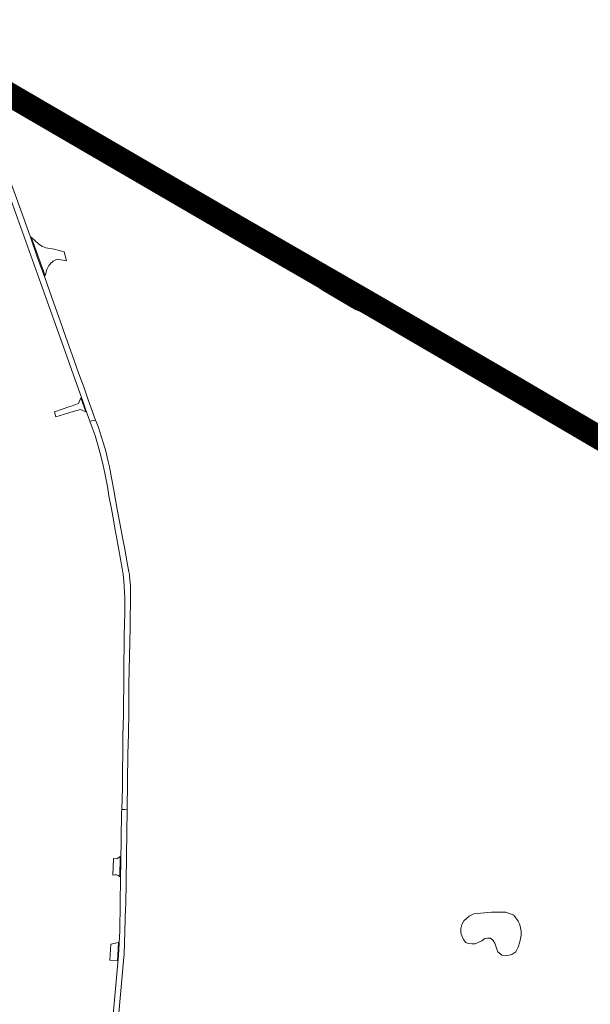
# Model space of a CAD drawing. Header units: metres. Extents: x 166325 to 190320, y 381923 to 404576.
# Tile 589 of 656: x 172445 to 172802, y 395025 to 395641. Entities that reach past the tile are written whole.
import ezdxf

# ---------------------------------------------------------------- set-up
doc = ezdxf.new("R2010")
doc.units = ezdxf.units.M
for name, color, linetype, lineweight in [('B-WE-OG-WATER_MEER-GV', 8, 'Continuous', 18), ('B-WE-VH-VERHARDING_ASFALT-GV', 8, 'Continuous', 18), ('B-WE-VH-VERHARDING_BETON-GV', 8, 'Continuous', 18), ('B-WE-VH-VERHARDING_BETONSTRAATSTEEN-GV', 8, 'Continuous', 18), ('B-WE-VH-VERHARDING_N-WEG', 8, 'Continuous', 18)]:
    doc.layers.add(name, color=color, linetype=linetype, lineweight=lineweight)

msp = doc.modelspace()

# ---------------------------------------------------------------- linework, layer by layer
at = {"layer": 'B-WE-OG-WATER_MEER-GV', "flags": 128}
msp.add_lwpolyline([(172749.185, 395082.532), (172740.22, 395082.603), (172729.057, 395081.403), (172726.191, 395080.042), (172722.886, 395077.205), (172721.66, 395074.794), (172721.066, 395072.304), (172721.066, 395069.656), (172721.778, 395067.364), (172722.631, 395065.397), (172724.161, 395063.636), (172725.596, 395062.892), (172727.881, 395062.666), (172729.892, 395062.78), (172731.846, 395063.614), (172734.035, 395064.547), (172735.964, 395066.088), (172737.757, 395066.294), (172739.472, 395066.294), (172741.154, 395064.781), (172742.307, 395063.1), (172743.364, 395059.954), (172744.229, 395057.721), (172746.56, 395055.679), (172749.371, 395055.271), (172752.904, 395056.064), (172755.331, 395057.793), (172756.965, 395060.627), (172757.974, 395064.037), (172758.792, 395068.081), (172758.792, 395070.603), (172758.167, 395073.773), (172757.661, 395075.293), (172756.82, 395076.902), (172754.147, 395080.568)], close=True, dxfattribs=at)
at = {"layer": 'B-WE-VH-VERHARDING_ASFALT-GV', "flags": 128}
for points in [[(172483.489, 395404.736), (172484.356, 395402.433), (172486.312, 395396.938), (172488.772, 395389.927), (172492.331, 395390.612), (172491.248, 395393.496), (172487.649, 395403.274), (172485.165, 395410.754), (172481.929, 395419.515), (172478.985, 395427.831), (172475.595, 395437.306), (172472.735, 395445.495), (172471.131, 395449.943), (172466.249, 395463.786), (172460.484, 395479.935), (172456.045, 395492.132), (172451.287, 395505.779), (172442.829, 395529.625), (172437.028, 395545.71), (172436.405, 395547.37), (172433.003, 395546.191), (172458.06, 395476.237), (172473.189, 395433.649), (172478.456, 395418.784)], [(172488.772, 395389.927), (172490.095, 395386.07), (172491.986, 395380.979), (172493.567, 395375.821), (172495.044, 395370.614), (172496.897, 395363.322), (172498.374, 395356.248), (172499.721, 395349.058), (172500.68, 395343.151), (172502.26, 395335.121), (172503.471, 395328.155), (172504.41, 395322.987), (172505.609, 395316.231), (172506.836, 395309.355), (172508.99, 395297.778), (172509.637, 395293.972), (172509.992, 395290.053), (172510.597, 395279.184), (172510.597, 395270.209), (172510.268, 395255.737), (172510.04, 395231.915), (172510.04, 395221.535), (172509.854, 395215.567), (172509.695, 395205.821), (172509.457, 395193.24), (172509.339, 395179.879), (172509.198, 395173.734), (172509.198, 395167.773), (172509.074, 395160.637), (172508.65, 395146.843), (172510.576, 395146.741), (172512.083, 395146.662), (172512.569, 395181.402), (172512.874, 395194.275), (172513.049, 395207.887), (172513.238, 395225.547), (172513.903, 395260.278), (172514.208, 395282.866), (172514.102, 395286.767), (172513.852, 395290.859), (172513.655, 395293.186), (172513.516, 395294.03), (172513.238, 395295.604), (172512.135, 395301.327), (172510.629, 395309.754), (172509.136, 395317.162), (172507.699, 395325.143), (172506.122, 395333.611), (172504.796, 395340.616), (172503.749, 395346.729), (172502.271, 395354.541), (172500.959, 395361.458), (172500.053, 395365.506), (172498.741, 395371.24), (172497.122, 395376.681), (172493.858, 395386.547), (172492.331, 395390.612)]]:
    msp.add_lwpolyline(points, close=True, dxfattribs=at)
msp.add_lwpolyline([(172506.611, 395017.059), (172510.07, 395054.422), (172510.152, 395055.946), (172511.148, 395085.209), (172511.189, 395086.409), (172511.66, 395117.683), (172511.875, 395132.444), (172512.083, 395146.662), (172510.576, 395146.741), (172508.65, 395146.843), (172508.58, 395145.187), (172508.254, 395127.902), (172507.855, 395102.463), (172507.704, 395089.178), (172507.65, 395087.892), (172507.408, 395070.746), (172506.735, 395055.455), (172500.128, 394983.552)], dxfattribs=at)
at = {"layer": 'B-WE-VH-VERHARDING_BETON-GV', "flags": 128}
for points in [[(172408.231, 395611.653), (172407.929, 395611.134), (172406.412, 395608.525), (172406.208, 395608.175), (172428.006, 395595.495), (172469.403, 395571.425), (172492.741, 395557.835), (172492.961, 395558.214), (172494.458, 395560.785), (172494.76, 395561.303), (172483.425, 395567.904), (172435.185, 395595.949)], [(172410.233, 395615.095), (172410.01, 395614.711), (172408.519, 395612.147), (172408.231, 395611.653), (172435.185, 395595.949), (172483.425, 395567.904), (172494.76, 395561.303), (172495.05, 395561.801), (172496.535, 395564.351), (172496.773, 395564.761), (172476.415, 395576.601), (172425.677, 395606.11)], [(172496.773, 395564.761), (172496.535, 395564.351), (172495.05, 395561.801), (172494.76, 395561.303), (172538.998, 395535.541), (172581.19, 395511.004), (172581.502, 395511.542), (172582.987, 395514.098), (172583.197, 395514.459), (172577.507, 395517.717), (172574.386, 395519.62), (172565.845, 395524.619), (172554.918, 395530.967), (172524.552, 395548.607)], [(172494.76, 395561.303), (172494.458, 395560.785), (172492.961, 395558.214), (172492.741, 395557.835), (172514.045, 395545.43), (172550.119, 395524.432), (172579.168, 395507.524), (172579.39, 395507.908), (172580.888, 395510.485), (172581.19, 395511.004), (172538.998, 395535.541)], [(172574.386, 395519.62), (172577.507, 395517.717), (172583.197, 395514.459), (172587.92, 395511.756), (172593.316, 395508.593), (172622.869, 395491.416), (172639.611, 395481.68), (172643.419, 395479.46), (172643.641, 395479.911), (172638.989, 395482.667), (172619.247, 395496.952), (172597.393, 395509.616), (172579.328, 395517.332), (172574.593, 395519.997)], [(172583.197, 395514.459), (172582.987, 395514.098), (172581.502, 395511.542), (172581.19, 395511.004), (172585.389, 395508.561), (172617.798, 395489.699), (172655.716, 395467.674), (172667.611, 395460.758), (172667.917, 395461.285), (172669.412, 395463.854), (172669.606, 395464.186), (172643.419, 395479.46), (172639.611, 395481.68), (172622.869, 395491.416), (172593.316, 395508.593), (172587.92, 395511.756)], [(172581.19, 395511.004), (172580.888, 395510.485), (172579.39, 395507.908), (172579.168, 395507.524), (172589.497, 395501.512), (172609.203, 395490.07), (172610.736, 395489.096), (172615.258, 395486.481), (172648.013, 395467.475), (172665.592, 395457.29), (172665.81, 395457.665), (172667.309, 395460.24), (172667.611, 395460.758), (172655.716, 395467.674), (172617.798, 395489.699), (172585.389, 395508.561)], [(172609.203, 395490.07), (172609, 395489.613), (172613.341, 395487.011), (172634.101, 395472.127), (172655.147, 395459.835), (172670.571, 395453.304), (172673.467, 395452.071), (172678.128, 395449.449), (172678.354, 395449.887), (172675.234, 395451.702), (172665.592, 395457.29), (172648.013, 395467.475), (172615.258, 395486.481), (172610.736, 395489.096)], [(172669.606, 395464.186), (172669.412, 395463.854), (172667.917, 395461.285), (172667.611, 395460.758), (172688.445, 395448.645), (172727.163, 395426.133), (172754.077, 395410.486), (172754.36, 395410.973), (172755.851, 395413.574), (172756.077, 395413.962), (172723.041, 395433.173), (172676.972, 395459.89)], [(172667.611, 395460.758), (172667.309, 395460.24), (172665.81, 395457.665), (172665.592, 395457.29), (172675.234, 395451.702), (172678.354, 395449.887), (172685.042, 395445.891), (172717.929, 395426.906), (172750.614, 395407.879), (172752.069, 395407.033), (172752.257, 395407.356), (172753.775, 395409.968), (172754.077, 395410.486), (172727.163, 395426.133), (172688.445, 395448.645)], [(172754.077, 395410.486), (172753.775, 395409.968), (172752.257, 395407.356), (172752.069, 395407.033), (172780.197, 395390.674), (172816.689, 395369.424), (172838.468, 395356.703), (172838.683, 395357.072), (172840.185, 395359.652), (172840.486, 395360.17), (172813.227, 395376.037), (172768.105, 395402.331)], [(172756.077, 395413.962), (172755.851, 395413.574), (172754.36, 395410.973), (172754.077, 395410.486), (172768.105, 395402.331), (172813.227, 395376.037), (172840.486, 395360.17), (172840.806, 395360.718), (172842.274, 395363.24), (172842.503, 395363.634), (172820.266, 395376.63), (172771.983, 395404.712)]]:
    msp.add_lwpolyline(points, close=True, dxfattribs=at)
at = {"layer": 'B-WE-VH-VERHARDING_BETONSTRAATSTEEN-GV', "flags": 128}
for points in [[(172458.993, 395499.262), (172456.8, 395500.721), (172454.21, 395502.984), (172452.092, 395505.106), (172453.273, 395501.825), (172460.759, 395480.921), (172461.829, 395484.918), (172462.192, 395485.76), (172462.638, 395486.595), (172463.152, 395487.39), (172463.732, 395488.138), (172464.373, 395488.835), (172465.071, 395489.475), (172465.82, 395490.054), (172466.615, 395490.568), (172467.451, 395491.013), (172468.321, 395491.386), (172474.107, 395490.332), (172472.579, 395496.05), (172466.477, 395497.595), (172461.267, 395498.557)], [(172486.201, 395395.699), (172483.015, 395404.634), (172481.633, 395401.077), (172476.953, 395399.354), (172476.138, 395399.071), (172466.529, 395395.74), (172467.426, 395392.589), (172478.232, 395395.917), (172482.778, 395397.317)], [(172506.692, 395063.567), (172501.903, 395062.6), (172501.226, 395052.479), (172501.754, 395052.449), (172506.035, 395052.206), (172506.335, 395055.473)]]:
    msp.add_lwpolyline(points, close=True, dxfattribs=at)
for points in [[(172503.477, 395116.069), (172503.115, 395105.787)], [(172507.512, 395104.661), (172507.708, 395117.285)], [(172507.708, 395117.285), (172507.71, 395117.391)]]:
    msp.add_lwpolyline(points, dxfattribs=at)
at = {"layer": 'B-WE-VH-VERHARDING_BETONSTRAATSTEEN-GV'}
for points in [[(172507.71, 395117.391, -0.2481234), (172503.477, 395116.069)], [(172503.115, 395105.787, -0.2888209), (172507.512, 395104.661)]]:
    msp.add_lwpolyline(points, format="xyb", dxfattribs=at)
at = {"layer": 'B-WE-VH-VERHARDING_N-WEG', "const_width": 15, "flags": 128}
msp.add_lwpolyline([(171856.47, 395842.278), (171952.863, 395815.684), (172047.546, 395783.402), (172140.356, 395746.111), (172233.354, 395705.344), (172320.892, 395660.249), (172408.375, 395611.9), (172581.039, 395511.396), (172667.917, 395461.285), (172754.324, 395410.909), (172928.429, 395308.755), (173072.554, 395213.238), (173172.306, 395137.793), (173247.228, 395071.567), (173320.053, 395003.035), (173389.07, 394930.621), (173453.797, 394853.998)], dxfattribs=at)

doc.saveas('drawing.dxf')
